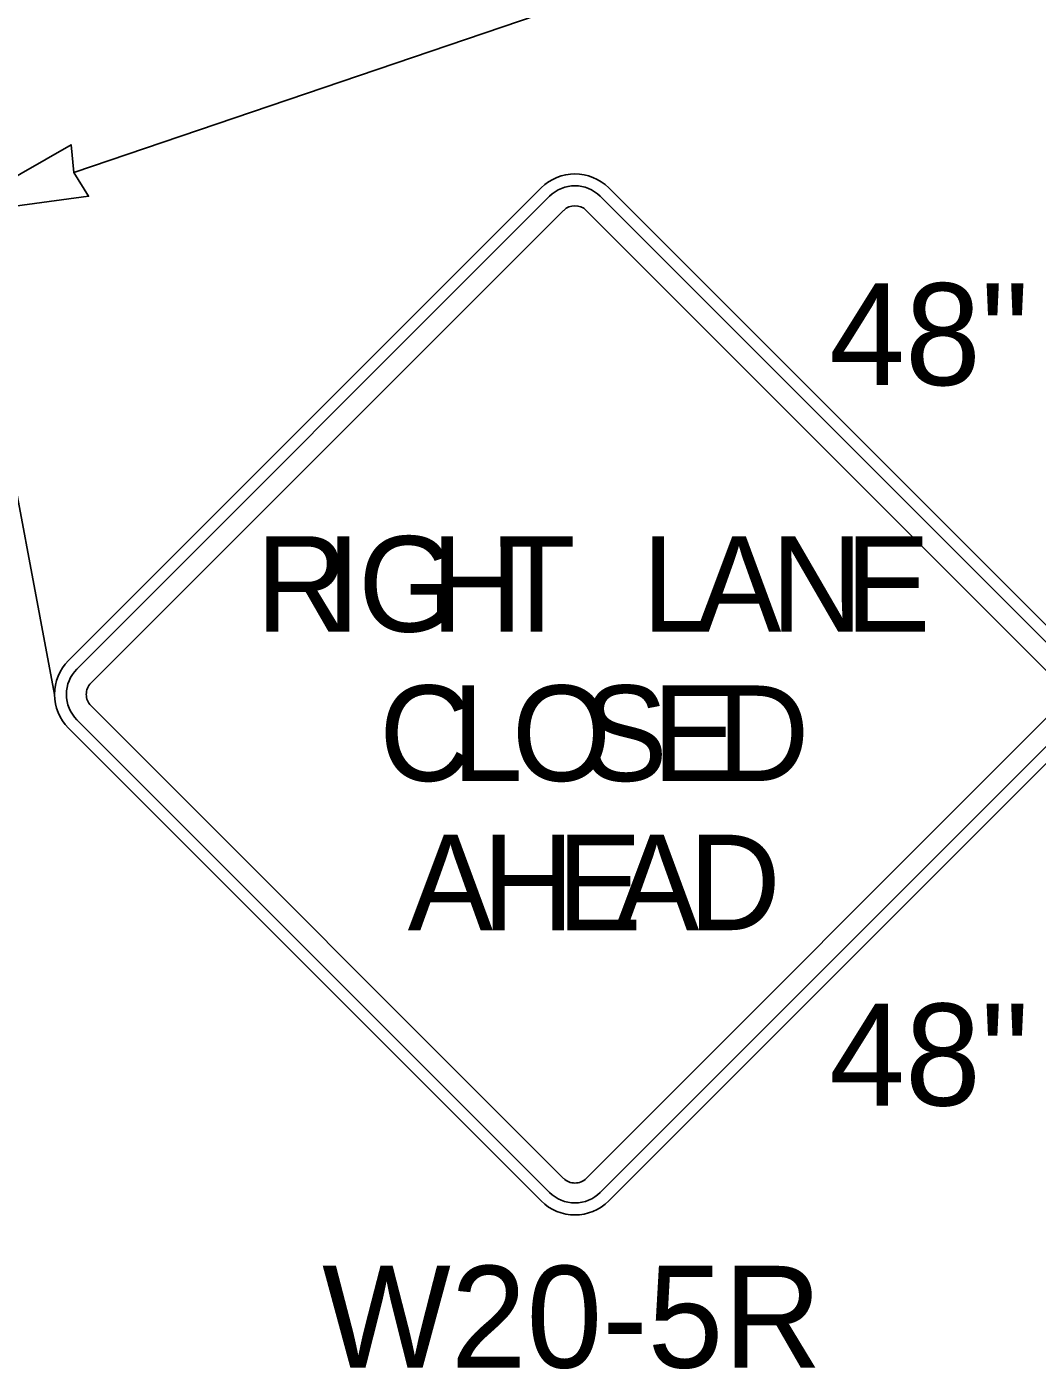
# Model space of a CAD drawing. Extents: x 99958 to 100136, y 99935 to 100013.
# Drawn here: x 100089.447 to 100090.161, y 99974.991 to 99975.94 of the extents above; entities that cross this region are included whole.
import ezdxf

# ---------------------------------------------------------------- set-up
doc = ezdxf.new("R2010")
doc.units = 0
doc.layers.add('TR_SN_ConstructionSigns', color=7, linetype='Continuous')
doc.layers.add('TR_WZ_WorkZoneDetails', color=7, linetype='Continuous')

msp = doc.modelspace()

# ---------------------------------------------------------------- linework, layer by layer
at = {"layer": 'TR_SN_ConstructionSigns'}
for p, q in [((100089.81087, 99975.82614), (100089.47676, 99975.49203)), ((100090.19271, 99975.49203), (100089.8586, 99975.82614)), ((100089.81684, 99975.82017), (100089.48273, 99975.48606)), ((100090.18674, 99975.48606), (100089.85263, 99975.82017)), ((100089.49267, 99975.47612), (100089.82678, 99975.81023)), ((100089.84269, 99975.81023), (100090.1768, 99975.47612)), ((100089.82678, 99975.1261), (100089.49267, 99975.46021)), ((100090.1768, 99975.46021), (100089.84269, 99975.1261)), ((100089.48273, 99975.45027), (100089.81684, 99975.11616)), ((100089.85263, 99975.11616), (100090.18674, 99975.45027)), ((100089.47676, 99975.4443), (100089.81087, 99975.11019)), ((100089.8586, 99975.11019), (100090.19271, 99975.4443))]:
    msp.add_line(p, q, dxfattribs=at)
for centre, radius, start, end in [((100089.83474, 99975.80227), 0.03375, 45, 135), ((100089.83474, 99975.80227), 0.02531, 45, 135), ((100089.83474, 99975.80227), 0.01125, 45, 135), ((100089.50063, 99975.46817), 0.03375, 135, 225.00001), ((100089.50063, 99975.46817), 0.02531, 135, 225.00001), ((100089.50063, 99975.46817), 0.01125, 135, 225.00001), ((100089.83474, 99975.13406), 0.01125, 225.00001, 315.00002), ((100089.83474, 99975.13406), 0.02531, 225.00001, 315.00002), ((100089.83474, 99975.13406), 0.03375, 225.00001, 315.00001)]:
    msp.add_arc(centre, radius, start, end, dxfattribs=at)
at = {"layer": 'TR_WZ_WorkZoneDetails'}
for p, q in [((100090.24982, 99976.09846), (100089.48051, 99975.83694)), ((100089.41752, 99975.73103), (100089.46688, 99975.46817))]:
    msp.add_line(p, q, dxfattribs=at)
msp.add_lwpolyline([(100089.39177, 99975.80678), (100089.47862, 99975.85666), (100089.48051, 99975.83694), (100089.49103, 99975.82016)], close=True, dxfattribs=at)

# ---------------------------------------------------------------- texts
at = {"layer": 'TR_SN_ConstructionSigns'}
for s, height, p in [('48"', 0.072, (100090.01453, 99975.68672)), ('R', 0.0675, (100089.60929, 99975.51246)), ('I', 0.0675, (100089.65856, 99975.51246)), ('G', 0.0675, (100089.68151, 99975.51246)), ('H', 0.0675, (100089.73281, 99975.51246)), ('T', 0.0675, (100089.78006, 99975.51246)), ('L', 0.0675, (100089.88199, 99975.51246)), ('A', 0.0675, (100089.92046, 99975.51246)), ('N', 0.0675, (100089.97311, 99975.51246)), ('E', 0.0675, (100090.02576, 99975.51246)), ('C', 0.0675, (100089.69636, 99975.40699)), ('L', 0.0675, (100089.74766, 99975.40699)), ('O', 0.0675, (100089.79019, 99975.40699)), ('S', 0.0675, (100089.84014, 99975.40699)), ('E', 0.0675, (100089.88941, 99975.40699)), ('D', 0.0675, (100089.93531, 99975.40699)), ('A', 0.0675, (100089.71661, 99975.30152)), ('H', 0.0675, (100089.76926, 99975.30152)), ('E', 0.0675, (100089.82191, 99975.30152)), ('A', 0.0675, (100089.86241, 99975.30152)), ('D', 0.0675, (100089.91506, 99975.30152)), ('48"', 0.072, (100090.01453, 99975.17761)), ('W20-5R', 0.072, (100089.65608, 99974.99231))]:
    msp.add_text(s, height=height, rotation=360, dxfattribs=at).set_placement(p)

doc.saveas('drawing.dxf')
